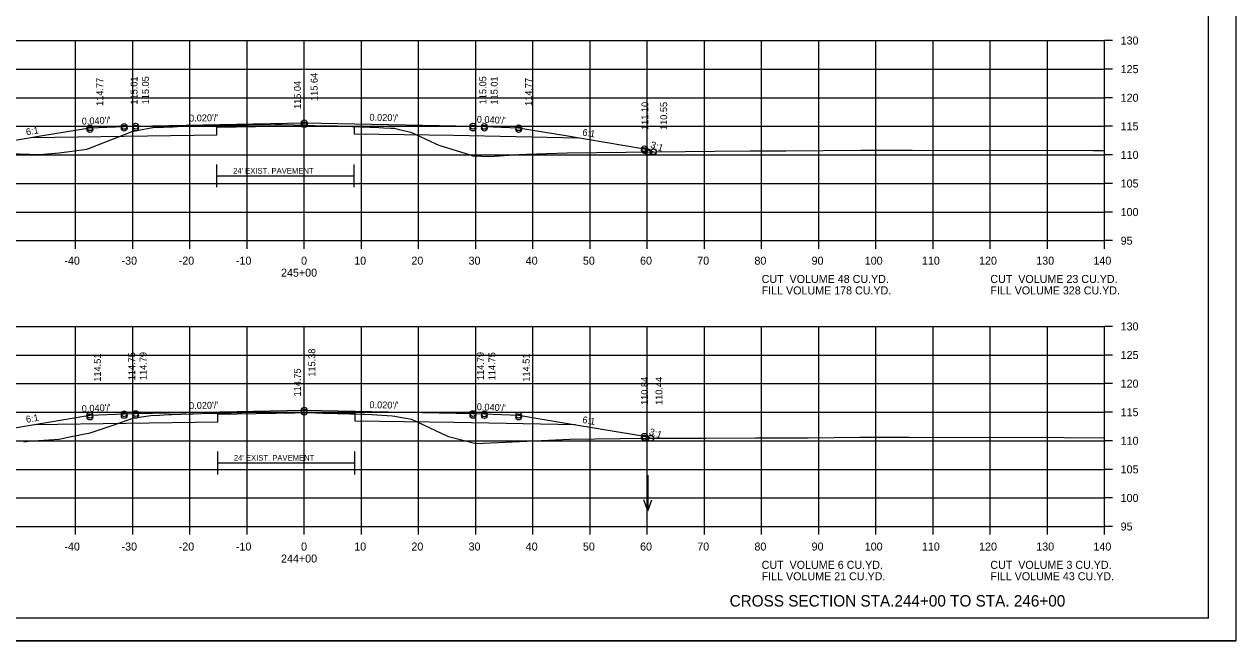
# Model space of a CAD drawing. Extents: x 1175611 to 1176402, y -433344 to -416213.
# Drawn here: x 1175732 to 1175943.9, y -421823.3 to -421715.4 of the extents above; entities that cross this region are included whole.
import ezdxf

# ---------------------------------------------------------------- set-up
doc = ezdxf.new("R2010")
doc.units = 0
for name, color, linetype in [('Default', 7, 'Continuous'), ('R_Alt Surface', 7, 'Continuous'), ('R_Axis', 7, 'Continuous'), ('R_Axis Annot', 7, 'Continuous'), ('R_Border', 7, 'Continuous'), ('R_Draft', 7, 'Continuous'), ('R_Exist Surface', 7, 'Continuous'), ('R_Fin Surface', 7, 'Continuous'), ('R_Grid', 7, 'Continuous'), ('R_No Plot', 7, 'Continuous'), ('R_Water Annot', 7, 'Continuous'), ('R_Xsect Elev', 7, 'Continuous'), ('R_Xsect Slope', 7, 'Continuous')]:
    doc.layers.add(name, color=color, linetype=linetype)

msp = doc.modelspace()

# ---------------------------------------------------------------- linework, layer by layer
at = {"layer": 'R_Alt Surface'}
for p, q in [((1175765.7, -421741.97), (1175789.7, -421741.97)), ((1175765.83, -421792.18), (1175789.83, -421792.18))]:
    msp.add_line(p, q, dxfattribs=at)
for points in [[(1175733.31, -421735.24), (1175765.7, -421734.78), (1175765.7, -421733.46), (1175782.51, -421733.13), (1175789.7, -421733.27), (1175789.7, -421734.59), (1175807.08, -421734.85), (1175828.89, -421735.29)], [(1175765.7, -421743.97), (1175765.7, -421739.97)], [(1175789.7, -421743.97), (1175789.7, -421739.97)], [(1175733.78, -421785.45), (1175765.83, -421784.99), (1175765.83, -421783.67), (1175782.64, -421783.33), (1175789.83, -421783.48), (1175789.83, -421784.8), (1175807.21, -421785.06), (1175828.38, -421785.48)], [(1175765.83, -421794.18), (1175765.83, -421790.18)], [(1175789.83, -421794.18), (1175789.83, -421790.18)]]:
    msp.add_lwpolyline(points, dxfattribs=at)
at = {"layer": 'R_Axis'}
for p, q in [((1175920.97, -421753.3), (1175920.97, -421718.3)), ((1175922.37, -421718.3), (1175920.97, -421718.3)), ((1175922.37, -421723.3), (1175920.97, -421723.3)), ((1175922.37, -421728.3), (1175920.97, -421728.3)), ((1175922.37, -421733.3), (1175920.97, -421733.3)), ((1175922.37, -421738.3), (1175920.97, -421738.3)), ((1175922.37, -421743.3), (1175920.97, -421743.3)), ((1175922.37, -421748.3), (1175920.97, -421748.3)), ((1175640.97, -421753.3), (1175920.97, -421753.3)), ((1175740.97, -421754.7), (1175740.97, -421753.3)), ((1175750.97, -421754.7), (1175750.97, -421753.3)), ((1175760.97, -421754.7), (1175760.97, -421753.3)), ((1175770.97, -421754.7), (1175770.97, -421753.3)), ((1175780.97, -421754.7), (1175780.97, -421753.3)), ((1175790.97, -421754.7), (1175790.97, -421753.3)), ((1175800.97, -421754.7), (1175800.97, -421753.3)), ((1175810.97, -421754.7), (1175810.97, -421753.3)), ((1175820.97, -421754.7), (1175820.97, -421753.3)), ((1175830.97, -421754.7), (1175830.97, -421753.3)), ((1175840.97, -421754.7), (1175840.97, -421753.3)), ((1175850.97, -421754.7), (1175850.97, -421753.3)), ((1175860.97, -421754.7), (1175860.97, -421753.3)), ((1175870.97, -421754.7), (1175870.97, -421753.3)), ((1175880.97, -421754.7), (1175880.97, -421753.3)), ((1175890.97, -421754.7), (1175890.97, -421753.3)), ((1175900.97, -421754.7), (1175900.97, -421753.3)), ((1175910.97, -421754.7), (1175910.97, -421753.3)), ((1175920.97, -421754.7), (1175920.97, -421753.3)), ((1175922.37, -421753.3), (1175920.97, -421753.3)), ((1175920.97, -421803.3), (1175920.97, -421768.3)), ((1175922.37, -421768.3), (1175920.97, -421768.3)), ((1175922.37, -421773.3), (1175920.97, -421773.3)), ((1175922.37, -421778.3), (1175920.97, -421778.3)), ((1175922.37, -421783.3), (1175920.97, -421783.3)), ((1175922.37, -421788.3), (1175920.97, -421788.3)), ((1175922.37, -421793.3), (1175920.97, -421793.3)), ((1175922.37, -421798.3), (1175920.97, -421798.3)), ((1175640.97, -421803.3), (1175920.97, -421803.3)), ((1175740.97, -421804.7), (1175740.97, -421803.3)), ((1175750.97, -421804.7), (1175750.97, -421803.3)), ((1175760.97, -421804.7), (1175760.97, -421803.3)), ((1175770.97, -421804.7), (1175770.97, -421803.3)), ((1175780.97, -421804.7), (1175780.97, -421803.3)), ((1175790.97, -421804.7), (1175790.97, -421803.3)), ((1175800.97, -421804.7), (1175800.97, -421803.3)), ((1175810.97, -421804.7), (1175810.97, -421803.3)), ((1175820.97, -421804.7), (1175820.97, -421803.3)), ((1175830.97, -421804.7), (1175830.97, -421803.3)), ((1175840.97, -421804.7), (1175840.97, -421803.3)), ((1175850.97, -421804.7), (1175850.97, -421803.3)), ((1175860.97, -421804.7), (1175860.97, -421803.3)), ((1175870.97, -421804.7), (1175870.97, -421803.3)), ((1175880.97, -421804.7), (1175880.97, -421803.3)), ((1175890.97, -421804.7), (1175890.97, -421803.3)), ((1175900.97, -421804.7), (1175900.97, -421803.3)), ((1175910.97, -421804.7), (1175910.97, -421803.3)), ((1175920.97, -421804.7), (1175920.97, -421803.3)), ((1175922.37, -421803.3), (1175920.97, -421803.3))]:
    msp.add_line(p, q, dxfattribs=at)
at = {"layer": 'R_Border'}
for q in [(1175939.15, -421613.84), (1175622.97, -421819.3)]:
    msp.add_line((1175939.15, -421819.3), q, dxfattribs=at)
at = {"layer": 'R_Exist Surface'}
for points in [[(1175725.69, -421737.92), (1175734.69, -421738.22), (1175738.07, -421737.91), (1175739.43, -421737.79), (1175742.94, -421737.27), (1175743.04, -421737.25), (1175743.43, -421737.1), (1175750.84, -421734.19), (1175751.99, -421733.97), (1175754.47, -421733.52), (1175756.36, -421733.44), (1175758.03, -421733.37), (1175758.45, -421733.36), (1175758.8, -421733.34), (1175765.75, -421733.18), (1175767.8, -421733.14), (1175769.22, -421733.1), (1175769.68, -421733.09), (1175770.53, -421733.06), (1175771.19, -421733.05), (1175775.88, -421733.01), (1175777.05, -421733), (1175781.29, -421733.1), (1175782.75, -421733.13), (1175784.41, -421733.19), (1175784.9, -421733.2), (1175786.72, -421733.23), (1175787.88, -421733.26), (1175792.45, -421733.42), (1175793.22, -421733.45), (1175794.82, -421733.54), (1175796.1, -421733.61), (1175796.78, -421733.64), (1175797.17, -421733.74), (1175797.55, -421733.84), (1175799.6, -421734.33), (1175803.89, -421736.3), (1175804.49, -421736.57), (1175809.97, -421738.31), (1175810.48, -421738.44), (1175813.37, -421738.59), (1175817.66, -421738.29), (1175818.5, -421738.24), (1175819.85, -421738.18), (1175826.96, -421737.94), (1175842.41, -421737.74), (1175852.81, -421737.65), (1175858.94, -421737.59), (1175865.21, -421737.59), (1175878.34, -421737.49), (1175881.85, -421737.46), (1175887.34, -421737.48), (1175918.96, -421737.53), (1175920.97, -421737.51)], [(1175731.91, -421788.48), (1175732.3, -421788.42), (1175732.67, -421788.39), (1175738.1, -421788), (1175739.92, -421787.63), (1175743.51, -421786.91), (1175747.35, -421785.61), (1175750.97, -421784.37), (1175752.1, -421784.2), (1175754.12, -421783.89), (1175755.66, -421783.8), (1175757.27, -421783.71), (1175757.59, -421783.69), (1175757.74, -421783.68), (1175757.81, -421783.68), (1175761.1, -421783.6), (1175761.34, -421783.59), (1175761.58, -421783.59), (1175764.32, -421783.5), (1175764.62, -421783.49), (1175767.17, -421783.45), (1175769.23, -421783.38), (1175769.41, -421783.37), (1175769.91, -421783.35), (1175770.01, -421783.35), (1175776.02, -421783.29), (1175776.57, -421783.29), (1175781.12, -421783.37), (1175781.57, -421783.38), (1175784.3, -421783.48), (1175784.59, -421783.49), (1175786.41, -421783.5), (1175786.8, -421783.51), (1175791.15, -421783.66), (1175791.49, -421783.67), (1175792.8, -421783.73), (1175795.48, -421783.88), (1175796.36, -421783.92), (1175796.81, -421784.01), (1175797.4, -421784.1), (1175799.73, -421784.53), (1175806.04, -421787.48), (1175806.19, -421787.55), (1175806.41, -421787.61), (1175810.99, -421788.76), (1175814.91, -421788.6), (1175827.43, -421788), (1175840.65, -421787.86), (1175851.19, -421787.87), (1175859.91, -421787.77), (1175869.12, -421787.76), (1175878.12, -421787.69), (1175886.75, -421787.67), (1175913.88, -421787.75), (1175920.97, -421787.78)]]:
    msp.add_lwpolyline(points, dxfattribs=at)
at = {"layer": 'R_Fin Surface'}
for points in [[(1175720.13, -421737.66), (1175721.47, -421737.22), (1175735.2, -421734.93), (1175743.47, -421733.55), (1175749.47, -421733.31), (1175751.47, -421733.27), (1175780.97, -421732.68), (1175810.47, -421733.27), (1175812.47, -421733.31), (1175818.47, -421733.55), (1175826.75, -421734.93), (1175840.47, -421737.22), (1175842.06, -421737.74)], [(1175719.68, -421788.09), (1175721.47, -421787.5), (1175735.2, -421785.21), (1175743.47, -421783.83), (1175749.47, -421783.59), (1175751.47, -421783.55), (1175780.97, -421782.96), (1175810.47, -421783.55), (1175812.47, -421783.59), (1175818.47, -421783.83), (1175826.75, -421785.21), (1175840.47, -421787.5), (1175841.57, -421787.86)]]:
    msp.add_lwpolyline(points, dxfattribs=at)
at = {"layer": 'R_Grid'}
for p, q in [((1175640.97, -421718.3), (1175920.97, -421718.3)), ((1175740.97, -421753.3), (1175740.97, -421718.3)), ((1175750.97, -421753.3), (1175750.97, -421718.3)), ((1175760.97, -421753.3), (1175760.97, -421718.3)), ((1175770.97, -421753.3), (1175770.97, -421718.3)), ((1175780.97, -421753.3), (1175780.97, -421718.3)), ((1175790.97, -421753.3), (1175790.97, -421718.3)), ((1175800.97, -421753.3), (1175800.97, -421718.3)), ((1175810.97, -421753.3), (1175810.97, -421718.3)), ((1175820.97, -421753.3), (1175820.97, -421718.3)), ((1175830.97, -421753.3), (1175830.97, -421718.3)), ((1175840.97, -421753.3), (1175840.97, -421718.3)), ((1175850.97, -421753.3), (1175850.97, -421718.3)), ((1175860.97, -421753.3), (1175860.97, -421718.3)), ((1175870.97, -421753.3), (1175870.97, -421718.3)), ((1175880.97, -421753.3), (1175880.97, -421718.3)), ((1175890.97, -421753.3), (1175890.97, -421718.3)), ((1175900.97, -421753.3), (1175900.97, -421718.3)), ((1175910.97, -421753.3), (1175910.97, -421718.3)), ((1175920.97, -421753.3), (1175920.97, -421718.3)), ((1175640.97, -421723.3), (1175920.97, -421723.3)), ((1175640.97, -421728.3), (1175920.97, -421728.3)), ((1175640.97, -421733.3), (1175920.97, -421733.3)), ((1175640.97, -421738.3), (1175920.97, -421738.3)), ((1175640.97, -421743.3), (1175920.97, -421743.3)), ((1175640.97, -421748.3), (1175920.97, -421748.3)), ((1175640.97, -421753.3), (1175920.97, -421753.3)), ((1175640.97, -421768.3), (1175920.97, -421768.3)), ((1175740.97, -421803.3), (1175740.97, -421768.3)), ((1175750.97, -421803.3), (1175750.97, -421768.3)), ((1175760.97, -421803.3), (1175760.97, -421768.3)), ((1175770.97, -421803.3), (1175770.97, -421768.3)), ((1175780.97, -421803.3), (1175780.97, -421768.3)), ((1175790.97, -421803.3), (1175790.97, -421768.3)), ((1175800.97, -421803.3), (1175800.97, -421768.3)), ((1175810.97, -421803.3), (1175810.97, -421768.3)), ((1175820.97, -421803.3), (1175820.97, -421768.3)), ((1175830.97, -421803.3), (1175830.97, -421768.3)), ((1175840.97, -421803.3), (1175840.97, -421768.3)), ((1175850.97, -421803.3), (1175850.97, -421768.3)), ((1175860.97, -421803.3), (1175860.97, -421768.3)), ((1175870.97, -421803.3), (1175870.97, -421768.3)), ((1175880.97, -421803.3), (1175880.97, -421768.3)), ((1175890.97, -421803.3), (1175890.97, -421768.3)), ((1175900.97, -421803.3), (1175900.97, -421768.3)), ((1175910.97, -421803.3), (1175910.97, -421768.3)), ((1175920.97, -421803.3), (1175920.97, -421768.3)), ((1175640.97, -421773.3), (1175920.97, -421773.3)), ((1175640.97, -421778.3), (1175920.97, -421778.3)), ((1175640.97, -421783.3), (1175920.97, -421783.3)), ((1175640.97, -421788.3), (1175920.97, -421788.3)), ((1175640.97, -421793.3), (1175920.97, -421793.3)), ((1175640.97, -421798.3), (1175920.97, -421798.3)), ((1175640.97, -421803.3), (1175920.97, -421803.3))]:
    msp.add_line(p, q, dxfattribs=at)
at = {"layer": 'R_No Plot'}
msp.add_line((1175610.57, -421823.28), (1175943.91, -421823.28), dxfattribs=at)
msp.add_lwpolyline([(1175610.57, -421609.94), (1175943.91, -421609.94), (1175943.91, -421823.28), (1175610.57, -421823.28)], close=True, dxfattribs=at)
for centre in [(1175780.97, -421732.68), (1175743.47, -421733.55), (1175743.47, -421733.88), (1175749.47, -421733.31), (1175749.47, -421733.64), (1175751.47, -421733.27), (1175751.47, -421733.6), (1175780.97, -421733.01), (1175810.47, -421733.27), (1175810.47, -421733.6), (1175812.47, -421733.31), (1175812.47, -421733.64), (1175818.47, -421733.55), (1175818.47, -421733.88), (1175840.47, -421737.22), (1175840.47, -421737.55), (1175841.11, -421737.76), (1175842.06, -421737.74), (1175842.06, -421737.74), (1175749.47, -421783.59), (1175751.47, -421783.55), (1175780.97, -421782.96), (1175780.97, -421783.28), (1175810.47, -421783.55), (1175812.47, -421783.59), (1175743.47, -421783.83), (1175743.47, -421784.15), (1175749.47, -421783.91), (1175751.47, -421783.87), (1175810.47, -421783.87), (1175812.47, -421783.91), (1175818.47, -421783.83), (1175818.47, -421784.15), (1175840.47, -421787.5), (1175840.47, -421787.81), (1175840.62, -421787.86), (1175841.57, -421787.86), (1175841.57, -421787.86)]:
    msp.add_circle(centre, 0.5, dxfattribs=at)
at = {"layer": 'R_Water Annot'}
for p, q in [((1175841.08, -421794.29), (1175841.08, -421800.58)), ((1175841.08, -421800.58), (1175840.38, -421798.65)), ((1175841.08, -421800.58), (1175841.78, -421798.65))]:
    msp.add_line(p, q, dxfattribs=at)

# ---------------------------------------------------------------- texts
at = {"layer": 'Default'}
for s, p in [('CUT  VOLUME 48 CU.YD.', (1175860.97, -421760.7)), ('CUT  VOLUME 23 CU.YD.', (1175900.97, -421760.7)), ('FILL VOLUME 178 CU.YD.', (1175860.97, -421762.7)), ('FILL VOLUME 328 CU.YD.', (1175900.97, -421762.7)), ('CUT  VOLUME 6 CU.YD.', (1175860.97, -421810.7)), ('CUT  VOLUME 3 CU.YD.', (1175900.97, -421810.7)), ('FILL VOLUME 21 CU.YD.', (1175860.97, -421812.7)), ('FILL VOLUME 43 CU.YD.', (1175900.97, -421812.7))]:
    msp.add_text(s, height=1.4, dxfattribs=at).set_placement(p)
at = {"layer": 'R_Alt Surface'}
for p in [(1175768.52, -421741.58), (1175768.65, -421791.79)]:
    msp.add_text("24' EXIST. PAVEMENT", height=1, dxfattribs=at).set_placement(p)
at = {"layer": 'R_Axis Annot'}
for s, p in [('130', (1175923.77, -421719)), ('125', (1175923.77, -421724)), ('120', (1175923.77, -421729)), ('115', (1175923.77, -421734)), ('110', (1175923.77, -421739)), ('105', (1175923.77, -421744)), ('100', (1175923.77, -421749)), ('95', (1175923.77, -421754)), ('-40', (1175739.01, -421757.5)), ('-30', (1175749.01, -421757.5)), ('-20', (1175759.01, -421757.5)), ('-10', (1175769.01, -421757.5)), ('0', (1175780.41, -421757.5)), ('10', (1175789.71, -421757.5)), ('20', (1175799.71, -421757.5)), ('30', (1175809.71, -421757.5)), ('40', (1175819.71, -421757.5)), ('50', (1175829.71, -421757.5)), ('60', (1175839.71, -421757.5)), ('70', (1175849.71, -421757.5)), ('80', (1175859.71, -421757.5)), ('90', (1175869.71, -421757.5)), ('100', (1175879.01, -421757.5)), ('110', (1175889.01, -421757.5)), ('120', (1175899.01, -421757.5)), ('130', (1175909.01, -421757.5)), ('140', (1175919.01, -421757.5)), ('245+00', (1175776.91, -421759.6)), ('130', (1175923.77, -421769)), ('125', (1175923.77, -421774)), ('120', (1175923.77, -421779)), ('115', (1175923.77, -421784)), ('110', (1175923.77, -421789)), ('105', (1175923.77, -421794)), ('100', (1175923.77, -421799)), ('95', (1175923.77, -421804)), ('-40', (1175739.01, -421807.5)), ('-30', (1175749.01, -421807.5)), ('-20', (1175759.01, -421807.5)), ('-10', (1175769.01, -421807.5)), ('0', (1175780.41, -421807.5)), ('10', (1175789.71, -421807.5)), ('20', (1175799.71, -421807.5)), ('30', (1175809.71, -421807.5)), ('40', (1175819.71, -421807.5)), ('50', (1175829.71, -421807.5)), ('60', (1175839.71, -421807.5)), ('70', (1175849.71, -421807.5)), ('80', (1175859.71, -421807.5)), ('90', (1175869.71, -421807.5)), ('100', (1175879.01, -421807.5)), ('110', (1175889.01, -421807.5)), ('120', (1175899.01, -421807.5)), ('130', (1175909.01, -421807.5)), ('140', (1175919.01, -421807.5)), ('244+00', (1175776.91, -421809.6))]:
    msp.add_text(s, height=1.4, dxfattribs=at).set_placement(p)
at = {"layer": 'R_Draft'}
msp.add_text('CROSS SECTION STA.244+00 TO STA. 246+00', height=2, dxfattribs=at).set_placement((1175855.37, -421817.3))
at = {"layer": 'R_Xsect Elev'}
for s, p in [('114.77', (1175745.8, -421729.73)), ('115.01', (1175751.8, -421729.49)), ('115.05', (1175753.8, -421729.45)), ('115.04', (1175780.37, -421730.26)), ('115.64', (1175783.3, -421728.86)), ('115.05', (1175812.8, -421729.45)), ('115.01', (1175814.8, -421729.49)), ('114.77', (1175820.8, -421729.73)), ('111.10', (1175841.15, -421733.93)), ('110.55', (1175844.44, -421733.94)), ('115.38', (1175782.89, -421777.09)), ('114.51', (1175745.39, -421777.96)), ('114.75', (1175751.39, -421777.72)), ('114.79', (1175753.39, -421777.68)), ('114.79', (1175812.39, -421777.68)), ('114.75', (1175814.39, -421777.72)), ('114.51', (1175820.39, -421777.96)), ('114.75', (1175780.37, -421780.55)), ('110.84', (1175841.09, -421782.03)), ('110.44', (1175843.61, -421782.03))]:
    msp.add_text(s, height=1.2, rotation=90, dxfattribs=at).set_placement(p)
at = {"layer": 'R_Xsect Slope'}
for s, rotation, p in [("0.040'/'", 2.2906, (1175742.07, -421733.01)), ("0.020'/'", 1.1458, (1175760.83, -421732.48)), ("0.020'/'", 358.8542, (1175792.36, -421732.31)), ("0.040'/'", 357.7094, (1175811.12, -421732.66)), ('6:1', 9.4623, (1175732.39, -421734.89)), ('6:1', 350.5377, (1175829.55, -421734.89)), ('3:1', 341.5651, (1175841.42, -421737.01)), ("0.040'/'", 2.2906, (1175742.07, -421783.29)), ("0.020'/'", 1.1458, (1175760.83, -421782.76)), ("0.020'/'", 358.8542, (1175792.36, -421782.59)), ("0.040'/'", 357.7094, (1175811.12, -421782.94)), ('6:1', 9.4623, (1175732.39, -421785.17)), ('6:1', 350.5377, (1175829.55, -421785.17)), ('3:1', 341.5651, (1175841.18, -421787.2))]:
    msp.add_text(s, height=1.2, rotation=rotation, dxfattribs=at).set_placement(p)

doc.saveas('drawing.dxf')
